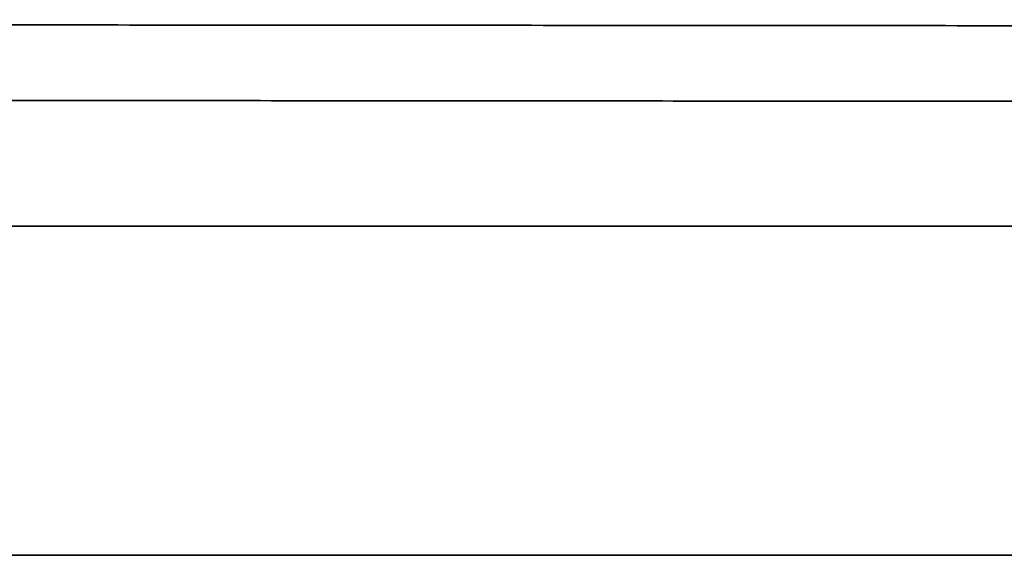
# Model space of a CAD drawing. Header units: millimetres. Extents: x -53858 to 733, y -20463 to 1307.
# Tile 539 of 656: x -51750.906 to -51750.309, y -15909.132 to -15908.807. Entities that reach past the tile are written whole.
import ezdxf

# ---------------------------------------------------------------- set-up
doc = ezdxf.new("R2010")
doc.units = ezdxf.units.MM
doc.layers.add('_HVAC_urzadzenia', color=251, linetype='Continuous', lineweight=35)

# ---------------------------------------------------------------- blocks, each defined once
blk = doc.blocks.new('A$C41852E73')
at = {"linetype": 'Continuous'}
for p, q in [((50.57888, 5.89214), (37.79629, 5.89214)), ((50.84394, 5.69246), (39.72438, 5.69246))]:
    blk.add_line(p, q, dxfattribs=at)
for points, knots in [([(40.77019, 6.01743), (40.80468, 6.0174), (40.90502, 6.01731), (41.07275, 6.01716), (41.27433, 6.01698), (41.4782, 6.0168), (41.68422, 6.01662), (41.89229, 6.01644), (42.10227, 6.01626), (42.31405, 6.01607), (42.52749, 6.01589), (42.74247, 6.01571), (42.95886, 6.01552), (43.17653, 6.01534), (43.39536, 6.01516), (43.61522, 6.01497), (43.83597, 6.01479), (44.05748, 6.01461), (44.27963, 6.01443), (44.50227, 6.01425), (44.72529, 6.01407), (44.94854, 6.01389), (45.17189, 6.01371), (45.39522, 6.01353), (45.61838, 6.01335), (45.84125, 6.01318), (46.0637, 6.013), (46.28558, 6.01283), (46.50678, 6.01266), (46.72716, 6.01249), (46.94658, 6.01232), (47.1623, 6.01216), (47.30444, 6.01205), (47.37401, 6.012)], [0, 0, 0, 0, 0.01726, 0.050057, 0.082855, 0.115652, 0.14845, 0.181247, 0.214045, 0.246842, 0.27964, 0.312437, 0.345235, 0.378033, 0.41083, 0.443628, 0.476425, 0.509223, 0.54202, 0.574818, 0.607615, 0.640413, 0.67321, 0.706008, 0.738805, 0.771603, 0.8044, 0.837198, 0.869995, 0.902793, 0.93559, 0.968388, 1, 1, 1, 1]), ([(39.61045, 5.97332), (39.63778, 5.97329), (39.71751, 5.97319), (39.85183, 5.97303), (40.01484, 5.97284), (40.18126, 5.97265), (40.35096, 5.97246), (40.52385, 5.97227), (40.6998, 5.97207), (40.87869, 5.97188), (41.06042, 5.97169), (41.24485, 5.97149), (41.43187, 5.9713), (41.62134, 5.9711), (41.81316, 5.97091), (42.00718, 5.97072), (42.20327, 5.97052), (42.40132, 5.97033), (42.60119, 5.97014), (42.80274, 5.96994), (43.00584, 5.96975), (43.21035, 5.96956), (43.41615, 5.96938), (43.62308, 5.96919), (43.83103, 5.969), (44.03984, 5.96882), (44.24938, 5.96864), (44.45951, 5.96845), (44.67009, 5.96828), (44.88099, 5.9681), (45.08835, 5.96793), (45.2436, 5.9678), (45.32846, 5.96773), (45.34668, 5.96772)], [0, 0, 0, 0, 0.0177, 0.051332, 0.084966, 0.118599, 0.152232, 0.185865, 0.219498, 0.253131, 0.286765, 0.320398, 0.354031, 0.387664, 0.421297, 0.45493, 0.488563, 0.522196, 0.555829, 0.589462, 0.623095, 0.656728, 0.690361, 0.723994, 0.757627, 0.79126, 0.824893, 0.858526, 0.892159, 0.925792, 0.959425, 0.991289, 1, 1, 1, 1])]:
    blk.add_open_spline(points, degree=3, knots=knots, dxfattribs=at)

msp = doc.modelspace()

# ---------------------------------------------------------------- block references
at = {"layer": '_HVAC_urzadzenia'}
msp.add_blockref('A$C41852E73', (-51795.39088, -15914.82437), dxfattribs=at)

doc.saveas('drawing.dxf')
